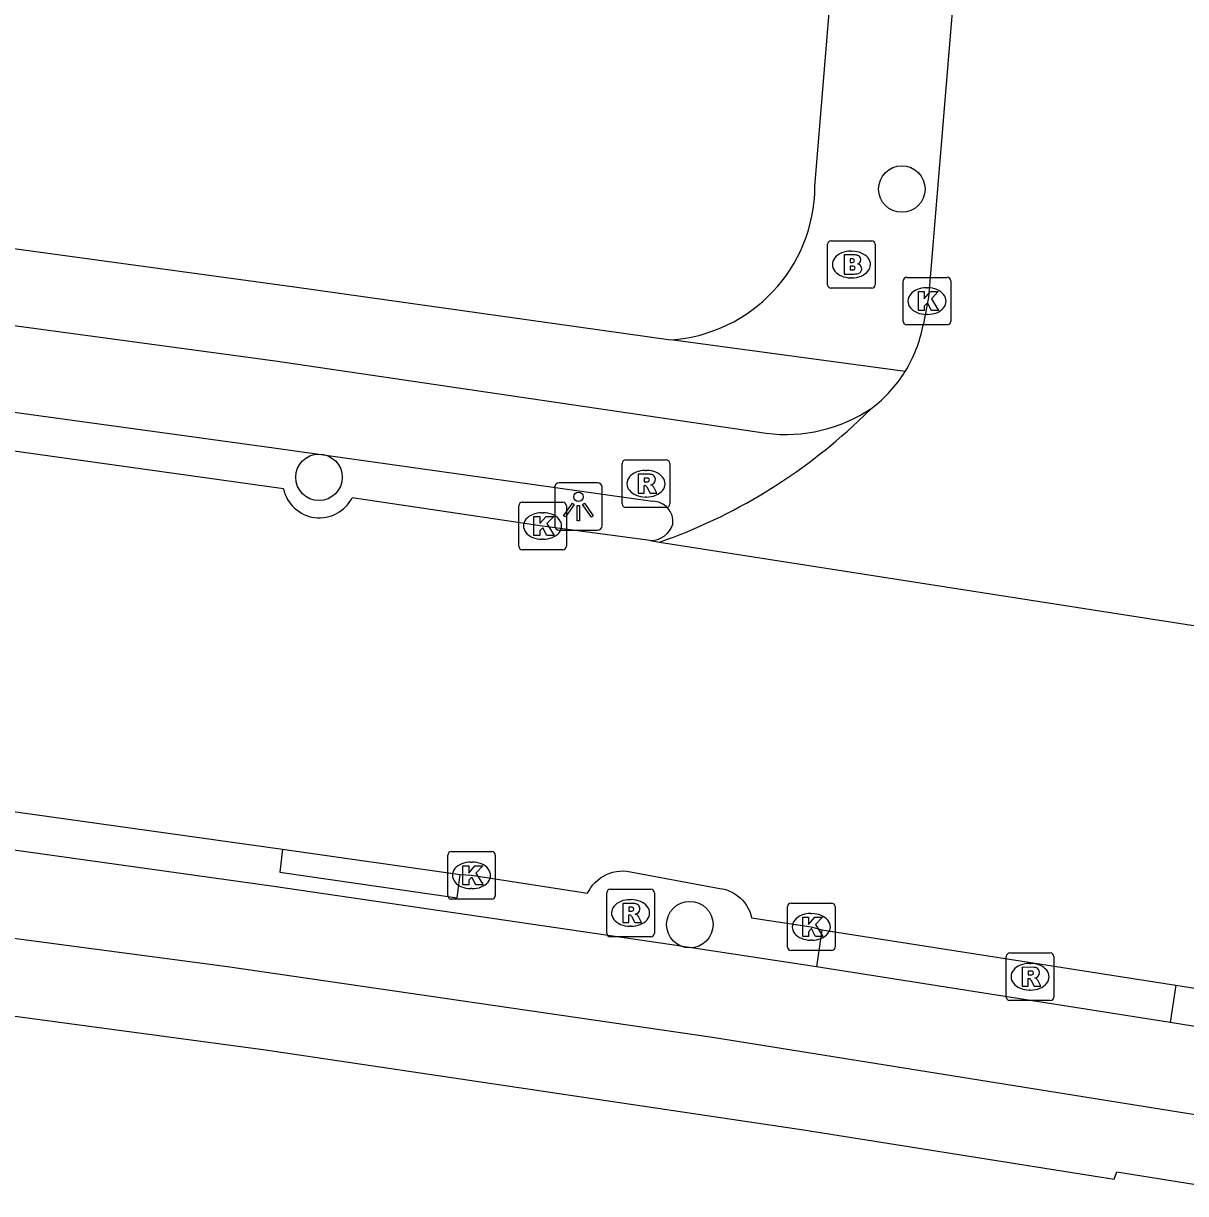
# Model space of a CAD drawing. Extents: x 157321 to 158827, y 386650 to 388532.
# Drawn here: x 158273.95 to 158298.39, y 387806.33 to 387830.95 of the extents above; entities that cross this region are included whole.
import ezdxf

# ---------------------------------------------------------------- set-up
doc = ezdxf.new("R2010")
doc.units = 0
for name, color, linetype in [('IMGEO_Berm_gesloten', 7, 'Continuous'), ('IMGEO_Boom', 7, 'Continuous'), ('IMGEO_Brandkraan', 7, 'Continuous'), ('IMGEO_Fietspad_open', 7, 'Continuous'), ('IMGEO_Kolk', 7, 'Continuous'), ('IMGEO_Lichtpunt', 7, 'Continuous'), ('IMGEO_Rijbaan_lokaal_open', 7, 'Continuous'), ('IMGEO_Rioolput', 7, 'Continuous'), ('IMGEO_Voetpad_open', 7, 'Continuous')]:
    doc.layers.add(name, color=color, linetype=linetype)

msp = doc.modelspace()

# ---------------------------------------------------------------- linework, layer by layer
at = {"layer": 'IMGEO_Berm_gesloten'}
for points in [[(158279.394, 387813.58), (158279.337, 387813.092), (158283.069, 387812.551), (158283.128, 387813.046)], [(158290.738, 387811.883), (158290.624, 387811.104)], [(158298.18, 387810.715), (158298.062, 387809.932)]]:
    msp.add_lwpolyline(points, dxfattribs=at)
at = {"layer": 'IMGEO_Boom'}
for centre in [(158292.42, 387827.463), (158280.162, 387821.4), (158287.96, 387811.991)]:
    msp.add_circle(centre, 0.489, dxfattribs=at)
at = {"layer": 'IMGEO_Brandkraan'}
for p, q in [((158290.858, 387825.45), (158290.858, 387826.302)), ((158290.933, 387826.376), (158291.785, 387826.376)), ((158291.346, 387826.156), (158291.371, 387826.156)), ((158291.859, 387826.302), (158291.859, 387825.45)), ((158291.369, 387825.596), (158291.344, 387825.596)), ((158291.785, 387825.376), (158290.933, 387825.376))]:
    msp.add_line(p, q, dxfattribs=at)
for points in [[(158290.858, 387825.45), (158290.858, 387826.302)], [(158290.933, 387826.376), (158291.785, 387826.376)], [(158291.859, 387826.302), (158291.859, 387825.45)], [(158291.206, 387826.076), (158291.206, 387825.676), (158291.419, 387825.676)], [(158291.437, 387826.076), (158291.206, 387826.076)], [(158291.385, 387825.995), (158291.331, 387825.995), (158291.331, 387825.919)], [(158291.331, 387825.919), (158291.384, 387825.919)], [(158291.393, 387825.843), (158291.331, 387825.843), (158291.331, 387825.762)], [(158291.331, 387825.762), (158291.393, 387825.762)], [(158291.785, 387825.376), (158290.933, 387825.376)]]:
    msp.add_lwpolyline(points, dxfattribs=at)
for centre, radius, start, end in [((158290.935, 387826.3), 0.0765, 91.552, 178.448), ((158290.935, 387826.3), 0.0765, 91.552, 178.448), ((158291.783, 387826.3), 0.0765, 1.552, 88.448), ((158291.783, 387826.3), 0.0765, 1.552, 88.448), ((158291.386, 387825.957), 0.0379, 267.8285, 90.9355), ((158291.441, 387825.931), 0.145, 59.4692, 91.5367), ((158291.466, 387825.978), 0.0922, 285.5137, 58.1501), ((158291.394, 387825.802), 0.0404, 269.8759, 90.5077), ((158291.425, 387825.927), 0.251, 268.6676, 293.5347), ((158291.471, 387825.786), 0.105, 301.3115, 78.989), ((158290.935, 387825.452), 0.0765, 181.552, 268.448), ((158290.935, 387825.452), 0.0765, 181.552, 268.448), ((158291.783, 387825.452), 0.0765, 271.552, 358.448), ((158291.783, 387825.452), 0.0765, 271.552, 358.448)]:
    msp.add_arc(centre, radius, start, end, dxfattribs=at)
for centre, major_axis, ratio, start_param, end_param in [((158291.345, 387825.876), (-0.387, 0.002), 0.722429, 4.712389, 7.853982), ((158291.37, 387825.876), (-0.39, 0.002), 0.717154, 1.570796, 4.712389)]:
    msp.add_ellipse(centre, major_axis=major_axis, ratio=ratio, start_param=start_param, end_param=end_param, dxfattribs=at)
at = {"layer": 'IMGEO_Fietspad_open'}
for points in [[(158255.478, 387826.735), (158264.357, 387825.762), (158273.275, 387824.653), (158279.241, 387823.851), (158289.566, 387822.328)], [(158246.6, 387825.71), (158250.362, 387825.409), (158260.674, 387824.35), (158266.667, 387823.669), (158272.624, 387822.923), (158279.213, 387822.023), (158287.177, 387820.896)], [(158251.723, 387814.311), (158255.68, 387813.908), (158262.65, 387813.087), (158267.595, 387812.517), (158278.237, 387811.11), (158288.436, 387809.62), (158297.495, 387808.175), (158306.242, 387806.773)], [(158290.624, 387811.104), (158287.58, 387811.568), (158279.215, 387812.791), (158272.335, 387813.754)], [(158298.062, 387809.932), (158290.624, 387811.104)], [(158307.573, 387808.391), (158298.062, 387809.932)]]:
    msp.add_lwpolyline(points, dxfattribs=at)
for centre, radius, start, end in [((158289.982, 387825.513), 3.212, 262.5542, 304.1913), ((158287.173, 387820.462), 0.434, 353.9675, 89.4772), ((158287.138, 387820.559), 0.488, 269.0269, 342.9561)]:
    msp.add_arc(centre, radius, start, end, dxfattribs=at)
at = {"layer": 'IMGEO_Kolk'}
for p, q in [((158292.448, 387824.68), (158292.448, 387825.532)), ((158292.523, 387825.606), (158293.375, 387825.606)), ((158293.449, 387825.532), (158293.449, 387824.68)), ((158292.936, 387825.386), (158292.961, 387825.386)), ((158292.959, 387824.826), (158292.934, 387824.826)), ((158293.375, 387824.606), (158292.523, 387824.606)), ((158284.363, 387819.95), (158284.363, 387820.802)), ((158284.438, 387820.876), (158285.29, 387820.876)), ((158285.364, 387820.802), (158285.364, 387819.95)), ((158284.851, 387820.656), (158284.876, 387820.656)), ((158284.874, 387820.096), (158284.849, 387820.096)), ((158285.29, 387819.876), (158284.438, 387819.876)), ((158282.869, 387812.601), (158282.869, 387813.453)), ((158282.944, 387813.527), (158283.796, 387813.527)), ((158283.87, 387813.453), (158283.87, 387812.601)), ((158283.357, 387813.307), (158283.382, 387813.307)), ((158283.38, 387812.747), (158283.355, 387812.747)), ((158283.796, 387812.527), (158282.944, 387812.527)), ((158290.014, 387811.518), (158290.014, 387812.37)), ((158290.089, 387812.444), (158290.941, 387812.444)), ((158291.015, 387812.37), (158291.015, 387811.518)), ((158290.502, 387812.224), (158290.527, 387812.224)), ((158290.525, 387811.664), (158290.5, 387811.664)), ((158290.941, 387811.444), (158290.089, 387811.444))]:
    msp.add_line(p, q, dxfattribs=at)
for points in [[(158292.448, 387824.68), (158292.448, 387825.532)], [(158292.523, 387825.606), (158293.375, 387825.606)], [(158293.449, 387825.532), (158293.449, 387824.68)], [(158292.769, 387825.306), (158292.892, 387825.306), (158292.892, 387825.155), (158293.022, 387825.306), (158293.186, 387825.306), (158293.04, 387825.155), (158293.193, 387824.906), (158293.041, 387824.906), (158292.956, 387825.07), (158292.892, 387825.003), (158292.892, 387824.906), (158292.769, 387824.906), (158292.769, 387825.306)], [(158293.375, 387824.606), (158292.523, 387824.606)], [(158284.363, 387819.95), (158284.363, 387820.802)], [(158284.438, 387820.876), (158285.29, 387820.876)], [(158285.364, 387820.802), (158285.364, 387819.95)], [(158284.684, 387820.576), (158284.807, 387820.576), (158284.807, 387820.425), (158284.937, 387820.576), (158285.101, 387820.576), (158284.955, 387820.425), (158285.108, 387820.176), (158284.956, 387820.176), (158284.871, 387820.34), (158284.807, 387820.273), (158284.807, 387820.176), (158284.684, 387820.176), (158284.684, 387820.576)], [(158285.29, 387819.876), (158284.438, 387819.876)], [(158282.869, 387812.601), (158282.869, 387813.453)], [(158282.944, 387813.527), (158283.796, 387813.527)], [(158283.87, 387813.453), (158283.87, 387812.601)], [(158283.19, 387813.227), (158283.313, 387813.227), (158283.313, 387813.076), (158283.443, 387813.227), (158283.607, 387813.227), (158283.461, 387813.076), (158283.614, 387812.827), (158283.462, 387812.827), (158283.377, 387812.991), (158283.313, 387812.924), (158283.313, 387812.827), (158283.19, 387812.827), (158283.19, 387813.227)], [(158283.796, 387812.527), (158282.944, 387812.527)], [(158290.014, 387811.518), (158290.014, 387812.37)], [(158290.089, 387812.444), (158290.941, 387812.444)], [(158291.015, 387812.37), (158291.015, 387811.518)], [(158290.335, 387812.144), (158290.458, 387812.144), (158290.458, 387811.993), (158290.588, 387812.144), (158290.752, 387812.144), (158290.606, 387811.993), (158290.759, 387811.744), (158290.607, 387811.744), (158290.522, 387811.908), (158290.458, 387811.841), (158290.458, 387811.744), (158290.335, 387811.744), (158290.335, 387812.144)], [(158290.941, 387811.444), (158290.089, 387811.444)]]:
    msp.add_lwpolyline(points, dxfattribs=at)
for centre, start, end in [((158292.525, 387825.53), 91.552, 178.448), ((158292.525, 387825.53), 91.552, 178.448), ((158293.373, 387825.53), 1.552, 88.448), ((158293.373, 387825.53), 1.552, 88.448), ((158292.525, 387824.682), 181.552, 268.448), ((158292.525, 387824.682), 181.552, 268.448), ((158293.373, 387824.682), 271.552, 358.448), ((158293.373, 387824.682), 271.552, 358.448), ((158284.44, 387820.8), 91.552, 178.448), ((158284.44, 387820.8), 91.552, 178.448), ((158285.288, 387820.8), 1.552, 88.448), ((158285.288, 387820.8), 1.552, 88.448), ((158284.44, 387819.952), 181.552, 268.448), ((158284.44, 387819.952), 181.552, 268.448), ((158285.288, 387819.952), 271.552, 358.448), ((158285.288, 387819.952), 271.552, 358.448), ((158282.946, 387813.451), 91.552, 178.448), ((158282.946, 387813.451), 91.552, 178.448), ((158283.794, 387813.451), 1.552, 88.448), ((158283.794, 387813.451), 1.552, 88.448), ((158282.946, 387812.603), 181.552, 268.448), ((158282.946, 387812.603), 181.552, 268.448), ((158283.794, 387812.603), 271.552, 358.448), ((158283.794, 387812.603), 271.552, 358.448), ((158290.091, 387812.368), 91.552, 178.448), ((158290.091, 387812.368), 91.552, 178.448), ((158290.939, 387812.368), 1.552, 88.448), ((158290.939, 387812.368), 1.552, 88.448), ((158290.091, 387811.52), 181.552, 268.448), ((158290.091, 387811.52), 181.552, 268.448), ((158290.939, 387811.52), 271.552, 358.448), ((158290.939, 387811.52), 271.552, 358.448)]:
    msp.add_arc(centre, 0.0765, start, end, dxfattribs=at)
for centre, major_axis, ratio, start_param, end_param in [((158292.935, 387825.106), (-0.387, 0.002), 0.722429, 4.712389, 7.853982), ((158292.96, 387825.106), (-0.39, 0.002), 0.717154, 1.570796, 4.712389), ((158284.85, 387820.376), (-0.387, 0.002), 0.722429, 4.712389, 7.853982), ((158284.875, 387820.376), (-0.39, 0.002), 0.717154, 1.570796, 4.712389), ((158283.356, 387813.027), (-0.387, 0.002), 0.722429, 4.712389, 7.853982), ((158283.381, 387813.027), (-0.39, 0.002), 0.717154, 1.570796, 4.712389), ((158290.501, 387811.944), (-0.387, 0.002), 0.722429, 4.712389, 7.853982), ((158290.526, 387811.944), (-0.39, 0.002), 0.717154, 1.570796, 4.712389)]:
    msp.add_ellipse(centre, major_axis=major_axis, ratio=ratio, start_param=start_param, end_param=end_param, dxfattribs=at)
at = {"layer": 'IMGEO_Lichtpunt'}
for p, q in [((158286.021, 387821.286), (158285.213, 387821.286)), ((158286.021, 387821.286), (158285.213, 387821.286)), ((158285.119, 387821.191), (158285.119, 387820.384)), ((158285.119, 387821.191), (158285.119, 387820.384)), ((158286.115, 387820.384), (158286.115, 387821.191)), ((158286.115, 387820.384), (158286.115, 387821.191)), ((158285.213, 387820.29), (158286.021, 387820.29)), ((158285.213, 387820.29), (158286.021, 387820.29))]:
    msp.add_line(p, q, dxfattribs=at)
for points in [[(158285.493, 387820.855), (158285.532, 387820.827), (158285.344, 387820.565), (158285.306, 387820.592), (158285.493, 387820.855)], [(158285.595, 387820.807), (158285.642, 387820.807), (158285.642, 387820.485), (158285.595, 387820.485), (158285.595, 387820.807)], [(158285.705, 387820.827), (158285.743, 387820.854), (158285.93, 387820.592), (158285.891, 387820.564), (158285.705, 387820.827)]]:
    msp.add_lwpolyline(points, dxfattribs=at)
msp.add_circle((158285.618, 387820.989), 0.0994, dxfattribs=at)
for centre, start, end in [((158285.213, 387821.191), 90, 180), ((158285.213, 387821.191), 90, 180), ((158286.021, 387821.191), 0, 90), ((158286.021, 387821.191), 0, 90), ((158285.213, 387820.384), 180, 270), ((158285.213, 387820.384), 180, 270), ((158286.021, 387820.384), 270, 0), ((158286.021, 387820.384), 270, 360)]:
    msp.add_arc(centre, 0.0946, start, end, dxfattribs=at)
at = {"layer": 'IMGEO_Rijbaan_lokaal_open'}
for points in [[(158296.747, 387870.629), (158292.979, 387825.182), (158292.866, 387824.601)], [(158291.5, 387822.583), (158291.787, 387822.856)], [(158279.417, 387821.154), (158272.892, 387822.067), (158271.112, 387822.31)], [(158287.13, 387820.071), (158284.864, 387820.375), (158280.86, 387820.971)], [(158287.13, 387820.071), (158287.326, 387820.037)], [(158287.326, 387820.037), (158303.634, 387817.49)], [(158273.432, 387814.41), (158279.394, 387813.58)], [(158279.394, 387813.58), (158283.128, 387813.046)], [(158283.128, 387813.046), (158283.37, 387813.028), (158285.812, 387812.651), (158285.841, 387812.708), (158285.88, 387812.769), (158285.923, 387812.827), (158285.972, 387812.88), (158286.026, 387812.929), (158286.083, 387812.973), (158286.144, 387813.012), (158286.209, 387813.045), (158286.276, 387813.072), (158286.345, 387813.093), (158286.416, 387813.108), (158286.488, 387813.117), (158286.561, 387813.119), (158286.633, 387813.114), (158288.591, 387812.753), (158288.647, 387812.744), (158288.715, 387812.726), (158288.782, 387812.703), (158288.846, 387812.674), (158288.908, 387812.639), (158288.966, 387812.599), (158289.02, 387812.554), (158289.07, 387812.504), (158289.115, 387812.45), (158289.156, 387812.392), (158289.191, 387812.33), (158289.22, 387812.266), (158289.244, 387812.199), (158289.261, 387812.131), (158290.515, 387811.945), (158290.738, 387811.883)], [(158290.738, 387811.883), (158298.18, 387810.715)], [(158298.18, 387810.715), (158303.179, 387809.924)]]:
    msp.add_lwpolyline(points, dxfattribs=at)
for centre, radius, start, end in [((158290.073, 387825.121), 2.841, 328.2938, 349.4498), ((158290.078, 387825.119), 2.836, 307.0704, 328.2862), ((158283.472, 387831.05), 11.668, 289.2876, 313.476), ((158280.171, 387821.32), 0.772, 192.4213, 333.1235)]:
    msp.add_arc(centre, radius, start, end, dxfattribs=at)
at = {"layer": 'IMGEO_Rioolput'}
for p, q in [((158286.614, 387821.765), (158287.466, 387821.765)), ((158286.539, 387820.839), (158286.539, 387821.691)), ((158287.027, 387821.545), (158287.052, 387821.545)), ((158287.54, 387821.691), (158287.54, 387820.839)), ((158287.05, 387820.985), (158287.025, 387820.985)), ((158287.466, 387820.765), (158286.614, 387820.765)), ((158286.214, 387811.81), (158286.214, 387812.662)), ((158286.289, 387812.736), (158287.141, 387812.736)), ((158287.215, 387812.662), (158287.215, 387811.81)), ((158286.702, 387812.516), (158286.727, 387812.516)), ((158286.725, 387811.956), (158286.7, 387811.956)), ((158287.141, 387811.736), (158286.289, 387811.736)), ((158294.69, 387811.394), (158295.542, 387811.394)), ((158294.615, 387810.468), (158294.615, 387811.32)), ((158295.103, 387811.174), (158295.128, 387811.174)), ((158295.616, 387811.32), (158295.616, 387810.468)), ((158295.542, 387810.394), (158294.69, 387810.394)), ((158295.126, 387810.614), (158295.101, 387810.614))]:
    msp.add_line(p, q, dxfattribs=at)
for points in [[(158286.614, 387821.765), (158287.466, 387821.765)], [(158286.539, 387820.839), (158286.539, 387821.691)], [(158287.54, 387821.691), (158287.54, 387820.839)], [(158287.128, 387821.463), (158286.876, 387821.465), (158286.876, 387821.065)], [(158286.876, 387821.065), (158287, 387821.065), (158287, 387821.227), (158287.011, 387821.227)], [(158287.054, 387821.384), (158287, 387821.384), (158287, 387821.303)], [(158287, 387821.303), (158287.052, 387821.303)], [(158287.058, 387821.198), (158287.129, 387821.065), (158287.269, 387821.065), (158287.204, 387821.191)], [(158287.466, 387820.765), (158286.614, 387820.765)], [(158286.214, 387811.81), (158286.214, 387812.662)], [(158286.289, 387812.736), (158287.141, 387812.736)], [(158287.215, 387812.662), (158287.215, 387811.81)], [(158286.803, 387812.434), (158286.551, 387812.436), (158286.551, 387812.036)], [(158286.551, 387812.036), (158286.675, 387812.036), (158286.675, 387812.198), (158286.686, 387812.198)], [(158286.729, 387812.355), (158286.675, 387812.355), (158286.675, 387812.274)], [(158286.675, 387812.274), (158286.727, 387812.274)], [(158286.733, 387812.169), (158286.804, 387812.036), (158286.944, 387812.036), (158286.879, 387812.162)], [(158287.141, 387811.736), (158286.289, 387811.736)], [(158294.69, 387811.394), (158295.542, 387811.394)], [(158294.615, 387810.468), (158294.615, 387811.32)], [(158295.616, 387811.32), (158295.616, 387810.468)], [(158295.204, 387811.092), (158294.952, 387811.094), (158294.952, 387810.694)], [(158295.13, 387811.013), (158295.076, 387811.013), (158295.076, 387810.932)], [(158295.076, 387810.932), (158295.128, 387810.932)], [(158294.952, 387810.694), (158295.076, 387810.694), (158295.076, 387810.856), (158295.087, 387810.856)], [(158295.134, 387810.827), (158295.205, 387810.694), (158295.345, 387810.694), (158295.28, 387810.82)], [(158295.542, 387810.394), (158294.69, 387810.394)]]:
    msp.add_lwpolyline(points, dxfattribs=at)
for centre, radius, start, end in [((158286.616, 387821.689), 0.0765, 91.552, 178.448), ((158286.616, 387821.689), 0.0765, 91.552, 178.448), ((158287.464, 387821.689), 0.0765, 1.552, 88.448), ((158287.464, 387821.689), 0.0765, 1.552, 88.448), ((158287.01, 387821.174), 0.0533, 26.0293, 88.6989), ((158287.036, 387821.492), 0.19, 274.7715, 282.9687), ((158287.06, 387821.288), 0.0964, 77.0061, 93.1865), ((158287.074, 387821.345), 0.0378, 276.6634, 79.6772), ((158287.127, 387821.353), 0.109, 350.3612, 89.416), ((158287.125, 387821.353), 0.112, 277.5842, 350.9817), ((158287.109, 387821.138), 0.108, 29.5134, 73.7905), ((158286.616, 387820.841), 0.0765, 181.552, 268.448), ((158286.616, 387820.841), 0.0765, 181.552, 268.448), ((158287.464, 387820.841), 0.0765, 271.552, 358.448), ((158287.464, 387820.841), 0.0765, 271.552, 358.448), ((158286.291, 387812.66), 0.0765, 91.552, 178.448), ((158286.291, 387812.66), 0.0765, 91.552, 178.448), ((158287.139, 387812.66), 0.0765, 1.552, 88.448), ((158287.139, 387812.66), 0.0765, 1.552, 88.448), ((158286.802, 387812.324), 0.109, 350.3612, 89.416), ((158286.685, 387812.145), 0.0533, 26.0293, 88.6989), ((158286.711, 387812.463), 0.19, 274.7715, 282.9687), ((158286.735, 387812.259), 0.0964, 77.0061, 93.1865), ((158286.749, 387812.316), 0.0378, 276.6634, 79.6772), ((158286.8, 387812.324), 0.112, 277.5842, 350.9817), ((158286.784, 387812.109), 0.108, 29.5134, 73.7905), ((158286.291, 387811.812), 0.0765, 181.552, 268.448), ((158286.291, 387811.812), 0.0765, 181.552, 268.448), ((158287.139, 387811.812), 0.0765, 271.552, 358.448), ((158287.139, 387811.812), 0.0765, 271.552, 358.448), ((158294.692, 387811.318), 0.0765, 91.552, 178.448), ((158294.692, 387811.318), 0.0765, 91.552, 178.448), ((158295.54, 387811.318), 0.0765, 1.552, 88.448), ((158295.54, 387811.318), 0.0765, 1.552, 88.448), ((158295.112, 387811.121), 0.19, 274.7715, 282.9687), ((158295.136, 387810.917), 0.0964, 77.0061, 93.1865), ((158295.15, 387810.974), 0.0378, 276.6634, 79.6772), ((158295.203, 387810.982), 0.109, 350.3612, 89.416), ((158295.201, 387810.982), 0.112, 277.5842, 350.9817), ((158295.086, 387810.803), 0.0533, 26.0293, 88.6989), ((158295.185, 387810.767), 0.108, 29.5134, 73.7905), ((158294.692, 387810.47), 0.0765, 181.552, 268.448), ((158294.692, 387810.47), 0.0765, 181.552, 268.448), ((158295.54, 387810.47), 0.0765, 271.552, 358.448), ((158295.54, 387810.47), 0.0765, 271.552, 358.448)]:
    msp.add_arc(centre, radius, start, end, dxfattribs=at)
for centre, major_axis, ratio, start_param, end_param in [((158287.026, 387821.265), (-0.387, 0.002), 0.722429, 4.712389, 7.853982), ((158287.051, 387821.265), (-0.39, 0.002), 0.717154, 1.570796, 4.712389), ((158286.701, 387812.236), (-0.387, 0.002), 0.722429, 4.712389, 7.853982), ((158286.726, 387812.236), (-0.39, 0.002), 0.717154, 1.570796, 4.712389), ((158295.102, 387810.894), (-0.387, 0.002), 0.722429, 4.712389, 7.853982), ((158295.127, 387810.894), (-0.39, 0.002), 0.717154, 1.570796, 4.712389)]:
    msp.add_ellipse(centre, major_axis=major_axis, ratio=ratio, start_param=start_param, end_param=end_param, dxfattribs=at)
at = {"layer": 'IMGEO_Voetpad_open'}
for points in [[(158290.592, 387827.516), (158294.31, 387872.716), (158294.452, 387875.513), (158294.461, 387875.812)], [(158255.592, 387828.338), (158264.577, 387827.353), (158273.123, 387826.299), (158279.65, 387825.408), (158287.559, 387824.29)], [(158292.49, 387823.628), (158287.559, 387824.29)], [(158263.889, 387811.185), (158267.704, 387810.729), (158267.712, 387810.88), (158279.041, 387809.36), (158290.349, 387807.674), (158296.886, 387806.633), (158296.94, 387806.792), (158305.733, 387805.379)]]:
    msp.add_lwpolyline(points, dxfattribs=at)
msp.add_arc((158287.338, 387827.537), 3.254, 273.9001, 359.6322, dxfattribs=at)

doc.saveas('drawing.dxf')
